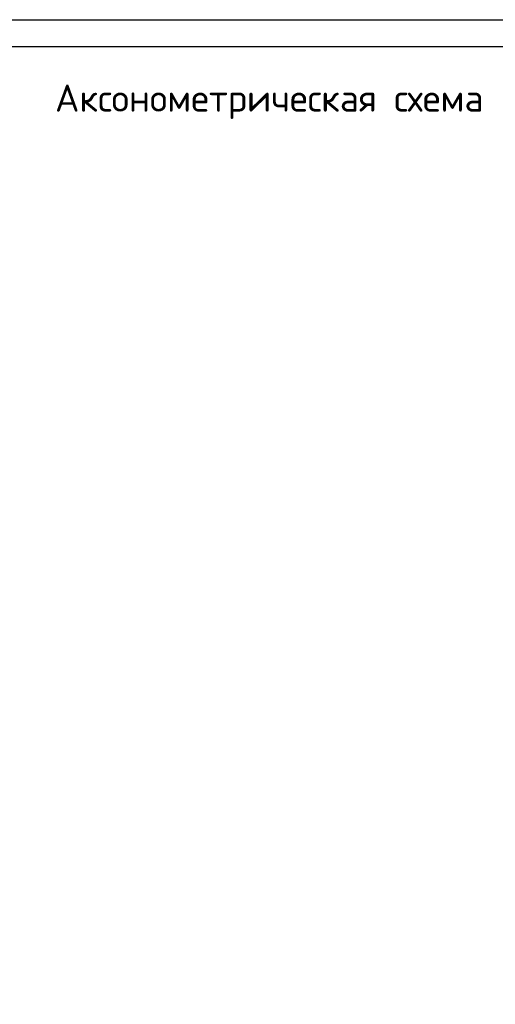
# Model space of a CAD drawing. Header units: metres. Extents: x -54598 to 1827199, y -329446 to -256744.
# Tile 393 of 474: x 208760 to 217522, y -292278 to -274144. Entities that reach past the tile are written whole.
import ezdxf

# ---------------------------------------------------------------- set-up
doc = ezdxf.new("R2010")
doc.units = ezdxf.units.M
for name, color, linetype in [('OB', 7, 'Continuous'), ('PDF UCHUN', 3, 'Continuous'), ('Формат', 253, 'Continuous')]:
    doc.layers.add(name, color=color, linetype=linetype)
doc.layers.add('ЭМ', color=3, linetype='Continuous', lineweight=20)
doc.styles.add('ISO_1.0', font='isocpeur.ttf')

# ---------------------------------------------------------------- blocks, each defined once
blk = doc.blocks.new('*U5')
at = {"layer": 'ЭМ', "color": 0, "lineweight": 20, "ltscale": 0.5}
blk.add_lwpolyline([(0, 0), (594, 0), (594, 420), (0, 420)], close=True, dxfattribs=at)
at = {"layer": 'ЭМ', "color": 0, "lineweight": 30, "ltscale": 0.5}
blk.add_lwpolyline([(20, 5), (589, 5), (589, 415), (20, 415)], close=True, dxfattribs=at)

msp = doc.modelspace()

# ---------------------------------------------------------------- linework, layer by layer
at = {"layer": 'PDF UCHUN', "color": 0, "lineweight": 25}
msp.add_lwpolyline([(185602, -274144), (245002, -274144), (245002, -316144), (185602, -316144)], close=True, dxfattribs=at)

# ---------------------------------------------------------------- block references
at = {"layer": 'Формат', "color": 0, "xscale": 100, "yscale": 100, "zscale": 100}
msp.add_blockref('*U5', (185602, -316144), dxfattribs=at)

# ---------------------------------------------------------------- texts
at = {"layer": 'OB', "ltscale": 500, "insert": (209411, -275338), "char_height": 500, "width": 13237.42, "attachment_point": 1, "style": 'ISO_1.0'}
msp.add_mtext('Аксонометрическая схема {\\C0;котельной}', dxfattribs=at)

doc.saveas('drawing.dxf')
